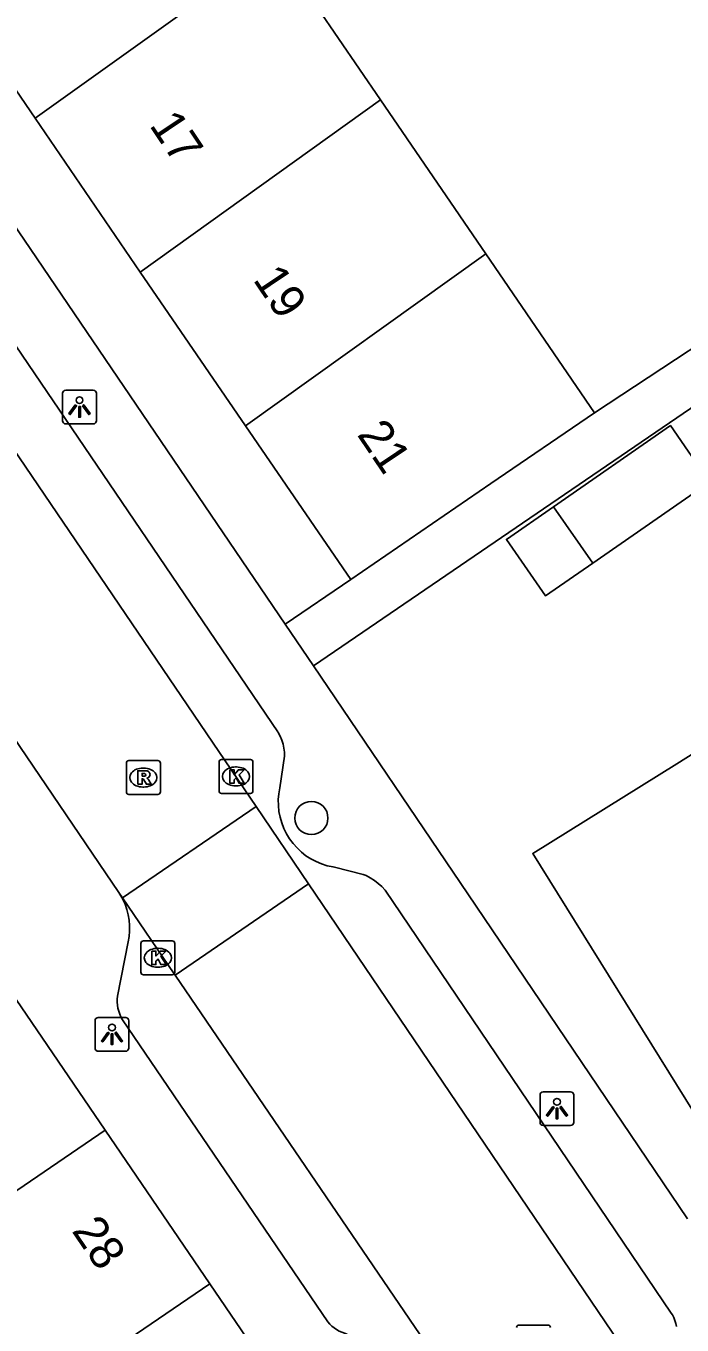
# Model space of a CAD drawing. Extents: x 159280 to 160375, y 384531 to 385872.
# Drawn here: x 159828.68 to 159848.01, y 385187.84 to 385226.13 of the extents above; entities that cross this region are included whole.
import ezdxf

# ---------------------------------------------------------------- set-up
doc = ezdxf.new("R2010")
doc.units = 0
for name, color, linetype in [('IMGEO_Boom', 7, 'Continuous'), ('IMGEO_Kolk', 7, 'Continuous'), ('IMGEO_Lichtpunt', 7, 'Continuous'), ('IMGEO_Muur', 7, 'Continuous'), ('IMGEO_Pand', 7, 'Continuous'), ('IMGEO_Pand_nummerreeks', 7, 'Continuous'), ('IMGEO_Rijbaan_lokaal_open', 7, 'Continuous'), ('IMGEO_Rioolput', 7, 'Continuous'), ('IMGEO_Voetpad_open', 7, 'Continuous')]:
    doc.layers.add(name, color=color, linetype=linetype)

msp = doc.modelspace()

# ---------------------------------------------------------------- linework, layer by layer
at = {"layer": 'IMGEO_Boom'}
msp.add_circle((159837.089, 385202.784), 0.489, dxfattribs=at)
at = {"layer": 'IMGEO_Kolk'}
for p, q in [((159834.366, 385203.583), (159834.366, 385204.435)), ((159834.441, 385204.509), (159835.293, 385204.509)), ((159835.367, 385204.435), (159835.367, 385203.583)), ((159834.854, 385204.289), (159834.879, 385204.289)), ((159834.877, 385203.729), (159834.852, 385203.729)), ((159835.293, 385203.509), (159834.441, 385203.509)), ((159832.063, 385198.239), (159832.063, 385199.091)), ((159832.138, 385199.165), (159832.99, 385199.165)), ((159832.551, 385198.945), (159832.576, 385198.945)), ((159833.064, 385199.091), (159833.064, 385198.239)), ((159832.99, 385198.165), (159832.138, 385198.165)), ((159832.574, 385198.385), (159832.549, 385198.385))]:
    msp.add_line(p, q, dxfattribs=at)
for points in [[(159834.366, 385203.583), (159834.366, 385204.435)], [(159834.441, 385204.509), (159835.293, 385204.509)], [(159835.367, 385204.435), (159835.367, 385203.583)], [(159834.687, 385204.209), (159834.81, 385204.209), (159834.81, 385204.058), (159834.94, 385204.209), (159835.104, 385204.209), (159834.958, 385204.058), (159835.111, 385203.809), (159834.959, 385203.809), (159834.874, 385203.973), (159834.81, 385203.906), (159834.81, 385203.809), (159834.687, 385203.809), (159834.687, 385204.209)], [(159835.293, 385203.509), (159834.441, 385203.509)], [(159832.063, 385198.239), (159832.063, 385199.091)], [(159832.138, 385199.165), (159832.99, 385199.165)], [(159833.064, 385199.091), (159833.064, 385198.239)], [(159832.384, 385198.865), (159832.507, 385198.865), (159832.507, 385198.714), (159832.637, 385198.865), (159832.801, 385198.865), (159832.655, 385198.714), (159832.808, 385198.465), (159832.656, 385198.465), (159832.571, 385198.629), (159832.507, 385198.562), (159832.507, 385198.465), (159832.384, 385198.465), (159832.384, 385198.865)], [(159832.99, 385198.165), (159832.138, 385198.165)]]:
    msp.add_lwpolyline(points, dxfattribs=at)
for centre, start, end in [((159834.443, 385204.433), 91.552, 178.448), ((159834.443, 385204.433), 91.552, 178.448), ((159835.291, 385204.433), 1.552, 88.448), ((159835.291, 385204.433), 1.552, 88.448), ((159834.443, 385203.585), 181.552, 268.448), ((159834.443, 385203.585), 181.552, 268.448), ((159835.291, 385203.585), 271.552, 358.448), ((159835.291, 385203.585), 271.552, 358.448), ((159832.14, 385199.089), 91.552, 178.448), ((159832.14, 385199.089), 91.552, 178.448), ((159832.988, 385199.089), 1.552, 88.448), ((159832.988, 385199.089), 1.552, 88.448), ((159832.14, 385198.241), 181.552, 268.448), ((159832.14, 385198.241), 181.552, 268.448), ((159832.988, 385198.241), 271.552, 358.448), ((159832.988, 385198.241), 271.552, 358.448)]:
    msp.add_arc(centre, 0.0765, start, end, dxfattribs=at)
for centre, major_axis, ratio, start_param, end_param in [((159834.853, 385204.009), (-0.387, 0.002), 0.722429, 4.712389, 7.853982), ((159834.878, 385204.009), (-0.39, 0.002), 0.717154, 1.570796, 4.712389), ((159832.55, 385198.665), (-0.387, 0.002), 0.722429, 4.712389, 7.853982), ((159832.575, 385198.665), (-0.39, 0.002), 0.717154, 1.570796, 4.712389)]:
    msp.add_ellipse(centre, major_axis=major_axis, ratio=ratio, start_param=start_param, end_param=end_param, dxfattribs=at)
at = {"layer": 'IMGEO_Lichtpunt'}
for p, q in [((159830.658, 385215.396), (159829.85, 385215.396)), ((159830.658, 385215.396), (159829.85, 385215.396)), ((159829.756, 385215.301), (159829.756, 385214.494)), ((159829.756, 385215.301), (159829.756, 385214.494)), ((159830.752, 385214.494), (159830.752, 385215.301)), ((159830.752, 385214.494), (159830.752, 385215.301)), ((159829.85, 385214.4), (159830.658, 385214.4)), ((159829.85, 385214.4), (159830.658, 385214.4)), ((159830.713, 385196.812), (159830.713, 385196.005)), ((159830.713, 385196.812), (159830.713, 385196.005)), ((159831.615, 385196.907), (159830.807, 385196.907)), ((159831.615, 385196.907), (159830.807, 385196.907)), ((159831.709, 385196.005), (159831.709, 385196.812)), ((159831.709, 385196.005), (159831.709, 385196.812)), ((159830.807, 385195.911), (159831.615, 385195.911)), ((159830.807, 385195.911), (159831.615, 385195.911)), ((159843.829, 385194.622), (159843.829, 385193.815)), ((159843.829, 385194.622), (159843.829, 385193.815)), ((159844.731, 385194.717), (159843.923, 385194.717)), ((159844.731, 385194.717), (159843.923, 385194.717)), ((159844.825, 385193.815), (159844.825, 385194.622)), ((159844.825, 385193.815), (159844.825, 385194.622)), ((159843.923, 385193.721), (159844.731, 385193.721)), ((159843.923, 385193.721), (159844.731, 385193.721))]:
    msp.add_line(p, q, dxfattribs=at)
for points in [[(159830.13, 385214.965), (159830.169, 385214.937), (159829.981, 385214.675), (159829.943, 385214.702), (159830.13, 385214.965)], [(159830.232, 385214.917), (159830.279, 385214.917), (159830.279, 385214.595), (159830.232, 385214.595), (159830.232, 385214.917)], [(159830.342, 385214.937), (159830.38, 385214.964), (159830.567, 385214.702), (159830.528, 385214.674), (159830.342, 385214.937)], [(159831.087, 385196.476), (159831.126, 385196.448), (159830.938, 385196.186), (159830.9, 385196.213), (159831.087, 385196.476)], [(159831.189, 385196.428), (159831.236, 385196.428), (159831.236, 385196.106), (159831.189, 385196.106), (159831.189, 385196.428)], [(159831.299, 385196.448), (159831.337, 385196.475), (159831.524, 385196.213), (159831.485, 385196.185), (159831.299, 385196.448)], [(159844.203, 385194.286), (159844.242, 385194.258), (159844.054, 385193.996), (159844.016, 385194.023), (159844.203, 385194.286)], [(159844.305, 385194.238), (159844.352, 385194.238), (159844.352, 385193.916), (159844.305, 385193.916), (159844.305, 385194.238)], [(159844.415, 385194.258), (159844.453, 385194.285), (159844.64, 385194.023), (159844.601, 385193.995), (159844.415, 385194.258)]]:
    msp.add_lwpolyline(points, dxfattribs=at)
for centre in [(159830.255, 385215.099), (159831.212, 385196.61), (159844.328, 385194.42)]:
    msp.add_circle(centre, 0.0994, dxfattribs=at)
for centre, start, end in [((159829.85, 385215.301), 90, 180), ((159829.85, 385215.301), 90, 180), ((159830.658, 385215.301), 0, 90), ((159830.658, 385215.301), 0, 90), ((159829.85, 385214.494), 180, 270), ((159829.85, 385214.494), 180, 270), ((159830.658, 385214.494), 270, 0), ((159830.658, 385214.494), 270, 360), ((159830.807, 385196.812), 90, 180), ((159830.807, 385196.812), 90, 180), ((159831.615, 385196.812), 0, 90), ((159831.615, 385196.812), 0, 90), ((159830.807, 385196.005), 180, 270), ((159830.807, 385196.005), 180, 270), ((159831.615, 385196.005), 270, 0), ((159831.615, 385196.005), 270, 360), ((159843.923, 385194.622), 90, 180), ((159843.923, 385194.622), 90, 180), ((159844.731, 385194.622), 0, 90), ((159844.731, 385194.622), 0, 90), ((159843.923, 385193.815), 180, 270), ((159843.923, 385193.815), 180, 270), ((159844.731, 385193.815), 270, 0), ((159844.731, 385193.815), 270, 360)]:
    msp.add_arc(centre, 0.0946, start, end, dxfattribs=at)
at = {"layer": 'IMGEO_Muur'}
msp.add_lwpolyline([(159837.15, 385207.27), (159841.697, 385200.55)], dxfattribs=at)
at = {"layer": 'IMGEO_Pand'}
for points in [[(159828.944, 385223.407), (159836.028, 385228.481)], [(159839.128, 385223.948), (159836.028, 385228.481)], [(159825.563, 385227.292), (159826.59, 385225.785), (159827.081, 385226.128), (159828.944, 385223.407)], [(159839.128, 385223.948), (159832.047, 385218.876)], [(159842.227, 385219.416), (159839.128, 385223.948)], [(159828.944, 385223.407), (159832.047, 385218.876)], [(159835.149, 385214.346), (159842.227, 385219.416)], [(159845.433, 385214.728), (159842.227, 385219.416)], [(159832.047, 385218.876), (159835.149, 385214.346)], [(159838.251, 385209.816), (159842.379, 385212.639), (159845.433, 385214.728)], [(159835.149, 385214.346), (159838.251, 385209.816)], [(159845.381, 385210.293), (159848.827, 385212.684), (159847.671, 385214.35), (159844.225, 385211.959)], [(159844.225, 385211.959), (159842.837, 385210.995), (159843.993, 385209.329), (159845.381, 385210.293)], [(159845.381, 385210.293), (159844.225, 385211.959)], [(159853.96, 385196.483), (159848.852, 385193.322), (159843.613, 385201.742), (159847.859, 385204.383), (159848.734, 385204.928)], [(159827.926, 385198.11), (159831.011, 385193.584)], [(159823.409, 385188.403), (159831.011, 385193.584)], [(159831.011, 385193.584), (159834.095, 385189.057)], [(159834.095, 385189.057), (159826.495, 385183.878)], [(159834.095, 385189.057), (159837.18, 385184.531)]]:
    msp.add_lwpolyline(points, dxfattribs=at)
at = {"layer": 'IMGEO_Rijbaan_lokaal_open'}
for points in [[(159835.46, 385203.126), (159805.53, 385247.205)], [(159831.414, 385200.585), (159825.964, 385208.616)], [(159831.52, 385200.43), (159835.46, 385203.126)], [(159837.002, 385200.849), (159835.46, 385203.126)], [(159833.069, 385198.157), (159837.002, 385200.849)], [(159847.829, 385184.862), (159837.002, 385200.849)], [(159831.52, 385200.43), (159831.414, 385200.585)], [(159833.069, 385198.157), (159833.042, 385198.196), (159831.52, 385200.43)], [(159840.901, 385186.663), (159833.069, 385198.157)]]:
    msp.add_lwpolyline(points, dxfattribs=at)
at = {"layer": 'IMGEO_Rioolput'}
for p, q in [((159831.636, 385203.552), (159831.636, 385204.404)), ((159831.711, 385204.478), (159832.563, 385204.478)), ((159832.637, 385204.404), (159832.637, 385203.552)), ((159832.124, 385204.258), (159832.149, 385204.258)), ((159832.147, 385203.698), (159832.122, 385203.698)), ((159832.563, 385203.478), (159831.711, 385203.478)), ((159843.211, 385187.842), (159844.063, 385187.842))]:
    msp.add_line(p, q, dxfattribs=at)
for points in [[(159831.636, 385203.552), (159831.636, 385204.404)], [(159831.711, 385204.478), (159832.563, 385204.478)], [(159832.637, 385204.404), (159832.637, 385203.552)], [(159832.225, 385204.176), (159831.973, 385204.178), (159831.973, 385203.778)], [(159831.973, 385203.778), (159832.097, 385203.778), (159832.097, 385203.94), (159832.108, 385203.94)], [(159832.151, 385204.097), (159832.097, 385204.097), (159832.097, 385204.016)], [(159832.097, 385204.016), (159832.149, 385204.016)], [(159832.155, 385203.911), (159832.226, 385203.778), (159832.366, 385203.778), (159832.301, 385203.904)], [(159832.563, 385203.478), (159831.711, 385203.478)], [(159843.211, 385187.842), (159844.063, 385187.842)]]:
    msp.add_lwpolyline(points, dxfattribs=at)
for centre, radius, start, end in [((159831.713, 385204.402), 0.0765, 91.552, 178.448), ((159831.713, 385204.402), 0.0765, 91.552, 178.448), ((159832.561, 385204.402), 0.0765, 1.552, 88.448), ((159832.561, 385204.402), 0.0765, 1.552, 88.448), ((159832.107, 385203.887), 0.0533, 26.0293, 88.6989), ((159832.133, 385204.205), 0.19, 274.7715, 282.9687), ((159832.157, 385204.001), 0.0964, 77.0061, 93.1865), ((159832.171, 385204.058), 0.0378, 276.6634, 79.6772), ((159832.224, 385204.066), 0.109, 350.3612, 89.416), ((159832.222, 385204.066), 0.112, 277.5842, 350.9817), ((159832.206, 385203.851), 0.108, 29.5134, 73.7905), ((159831.713, 385203.554), 0.0765, 181.552, 268.448), ((159831.713, 385203.554), 0.0765, 181.552, 268.448), ((159832.561, 385203.554), 0.0765, 271.552, 358.448), ((159832.561, 385203.554), 0.0765, 271.552, 358.448), ((159843.213, 385187.766), 0.0765, 91.552, 178.448), ((159843.213, 385187.766), 0.0765, 91.552, 178.448), ((159844.061, 385187.766), 0.0765, 1.552, 88.448), ((159844.061, 385187.766), 0.0765, 1.552, 88.448)]:
    msp.add_arc(centre, radius, start, end, dxfattribs=at)
for centre, major_axis, ratio, start_param, end_param in [((159832.123, 385203.978), (-0.387, 0.002), 0.722429, 4.712389, 7.853982), ((159832.148, 385203.978), (-0.39, 0.002), 0.717154, 1.570796, 4.712389)]:
    msp.add_ellipse(centre, major_axis=major_axis, ratio=ratio, start_param=start_param, end_param=end_param, dxfattribs=at)
at = {"layer": 'IMGEO_Voetpad_open'}
for points in [[(159836.314, 385208.501), (159820.031, 385232.485), (159815.472, 385239.19)], [(159845.433, 385214.728), (159850.984, 385218.381)], [(159828.19, 385216.975), (159836.096, 385205.325), (159836.11, 385205.301), (159836.168, 385205.194), (159836.215, 385205.081), (159836.253, 385204.965), (159836.28, 385204.847), (159836.296, 385204.726), (159836.301, 385204.604), (159836.155, 385203.672), (159836.126, 385203.5), (159836.113, 385203.326), (159836.115, 385203.152), (159836.133, 385202.978), (159836.166, 385202.807), (159836.214, 385202.64), (159836.277, 385202.477), (159836.354, 385202.321), (159836.445, 385202.172), (159836.549, 385202.032), (159836.665, 385201.902), (159836.793, 385201.782), (159836.93, 385201.675), (159837.076, 385201.58), (159837.23, 385201.499), (159837.391, 385201.432), (159837.558, 385201.379), (159837.728, 385201.342), (159837.775, 385201.334), (159838.618, 385201.123), (159838.699, 385201.088), (159838.826, 385201.022), (159838.946, 385200.946), (159839.059, 385200.859), (159839.163, 385200.762), (159839.259, 385200.656), (159847.696, 385188.196), (159847.728, 385188.144), (159847.77, 385188.063), (159847.804, 385187.979), (159847.831, 385187.892), (159847.849, 385187.803)], [(159851.76, 385217.245), (159837.15, 385207.27)], [(159836.314, 385208.501), (159838.251, 385209.816)], [(159837.15, 385207.27), (159836.314, 385208.501)], [(159848.178, 385190.971), (159841.697, 385200.55), (159837.15, 385207.27)], [(159831.372, 385197.538), (159831.69, 385199.133)], [(159837.573, 385187.936), (159831.52, 385196.841)]]:
    msp.add_lwpolyline(points, dxfattribs=at)
for centre, radius, start, end in [((159829.708, 385199.452), 2.048, 27.29, 33.5894), ((159829.839, 385199.534), 1.894, 347.7768, 26.899), ((159832.465, 385197.406), 1.101, 173.1052, 210.8709), ((159838.381, 385188.589), 1.039, 218.9369, 256.9266)]:
    msp.add_arc(centre, radius, start, end, dxfattribs=at)

# ---------------------------------------------------------------- texts
at = {"layer": 'IMGEO_Pand_nummerreeks'}
for s, rotation, p in [('17', 303.8991, (159832.293, 385223.202)), ('19', 303.8991, (159835.349, 385218.654)), ('21', 303.8991, (159838.417, 385214.088)), ('28', 304.2741, (159830.007, 385190.618))]:
    msp.add_text(s, height=1, rotation=rotation, dxfattribs=at).set_placement(p)

doc.saveas('drawing.dxf')
